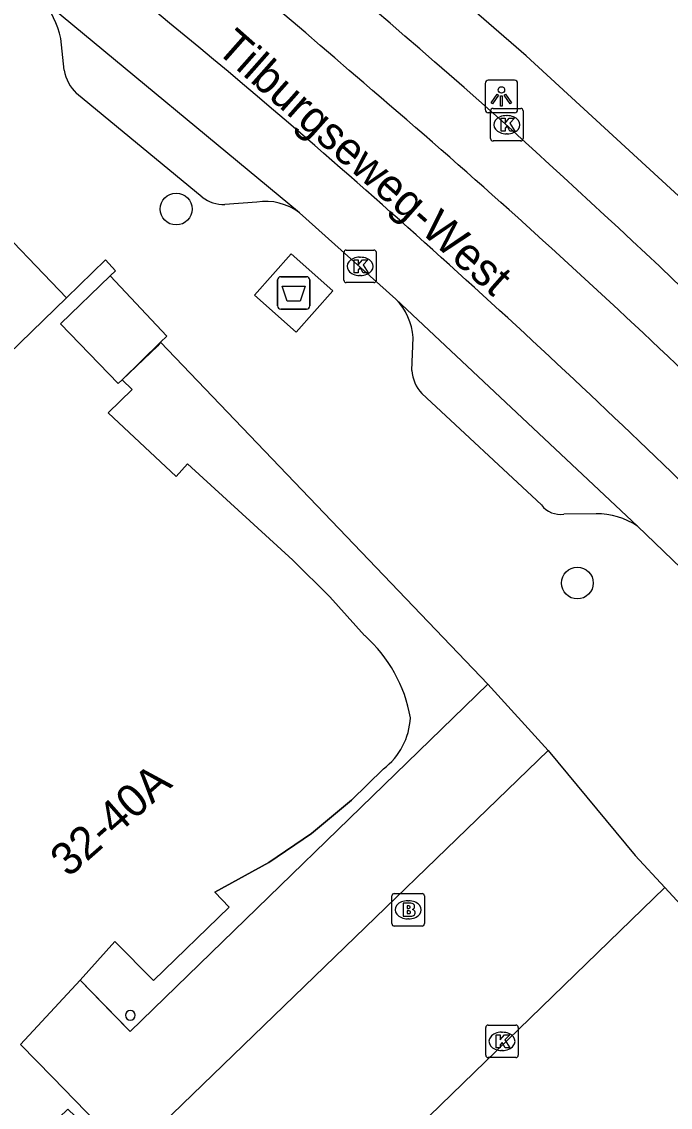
# Model space of a CAD drawing. Extents: x 157466 to 158888, y 383063 to 384677.
# Drawn here: x 158517.51 to 158537.46, y 384031.06 to 384064.43 of the extents above; entities that cross this region are included whole.
import ezdxf

# ---------------------------------------------------------------- set-up
doc = ezdxf.new("R2010")
doc.units = 0
for name, color, linetype in [('IMGEO_Afval_apart_plaats', 7, 'Continuous'), ('IMGEO_Boom', 7, 'Continuous'), ('IMGEO_Brandkraan', 7, 'Continuous'), ('IMGEO_Groenvoorziening', 7, 'Continuous'), ('IMGEO_Kolk', 7, 'Continuous'), ('IMGEO_Lichtpunt', 7, 'Continuous'), ('IMGEO_Openbare_ruimte_label', 7, 'Continuous'), ('IMGEO_Pand', 7, 'Continuous'), ('IMGEO_Pand_nummerreeks', 7, 'Continuous'), ('IMGEO_Pand_overbouw', 7, 'Continuous'), ('IMGEO_Rijbaan_lokaal_gesloten', 7, 'Continuous'), ('IMGEO_Rijbaan_lokaal_open', 7, 'Continuous'), ('IMGEO_Voetpad_gesloten', 7, 'Continuous'), ('IMGEO_Voetpad_open', 7, 'Continuous')]:
    doc.layers.add(name, color=color, linetype=linetype)

msp = doc.modelspace()

# ---------------------------------------------------------------- linework, layer by layer
at = {"layer": 'IMGEO_Afval_apart_plaats'}
for p, q in [((158525.379, 384055.694), (158525.379, 384056.494)), ((158525.379, 384056.494), (158525.379, 384055.694)), ((158525.479, 384056.594), (158526.269, 384056.594)), ((158526.269, 384056.594), (158525.479, 384056.594)), ((158526.369, 384056.494), (158526.369, 384055.694)), ((158526.369, 384055.694), (158526.369, 384056.494)), ((158526.269, 384055.594), (158525.479, 384055.594)), ((158525.479, 384055.594), (158526.269, 384055.594))]:
    msp.add_line(p, q, dxfattribs=at)
msp.add_lwpolyline([(158525.522, 384056.308), (158526.226, 384056.308), (158526.077, 384055.838), (158525.671, 384055.838), (158525.522, 384056.308)], dxfattribs=at)
for centre, start, end in [((158525.479, 384056.494), 90, 180), ((158525.479, 384056.494), 90, 180), ((158526.269, 384056.494), 0, 90), ((158526.269, 384056.494), 360, 90), ((158525.479, 384055.694), 180, 270), ((158525.479, 384055.694), 180, 270), ((158526.269, 384055.694), 270, 0), ((158526.269, 384055.694), 270, 0)]:
    msp.add_arc(centre, 0.1, start, end, dxfattribs=at)
at = {"layer": 'IMGEO_Boom'}
for centre in [(158522.26, 384058.675), (158534.597, 384047.177)]:
    msp.add_circle(centre, 0.489, dxfattribs=at)
at = {"layer": 'IMGEO_Brandkraan'}
for p, q in [((158528.893, 384036.704), (158528.893, 384037.556)), ((158528.968, 384037.63), (158529.82, 384037.63)), ((158529.894, 384037.556), (158529.894, 384036.704)), ((158529.381, 384037.41), (158529.406, 384037.41)), ((158529.404, 384036.85), (158529.379, 384036.85)), ((158529.82, 384036.63), (158528.968, 384036.63))]:
    msp.add_line(p, q, dxfattribs=at)
for points in [[(158528.893, 384036.704), (158528.893, 384037.556)], [(158528.968, 384037.63), (158529.82, 384037.63)], [(158529.894, 384037.556), (158529.894, 384036.704)], [(158529.241, 384037.33), (158529.241, 384036.93), (158529.454, 384036.93)], [(158529.472, 384037.33), (158529.241, 384037.33)], [(158529.42, 384037.249), (158529.366, 384037.249), (158529.366, 384037.173)], [(158529.366, 384037.173), (158529.419, 384037.173)], [(158529.428, 384037.097), (158529.366, 384037.097), (158529.366, 384037.016)], [(158529.366, 384037.016), (158529.428, 384037.016)], [(158529.82, 384036.63), (158528.968, 384036.63)]]:
    msp.add_lwpolyline(points, dxfattribs=at)
for centre, radius, start, end in [((158528.97, 384037.554), 0.0765, 91.552, 178.448), ((158528.97, 384037.554), 0.0765, 91.552, 178.448), ((158529.818, 384037.554), 0.0765, 1.552, 88.448), ((158529.818, 384037.554), 0.0765, 1.552, 88.448), ((158529.421, 384037.211), 0.0379, 267.8285, 90.9355), ((158529.476, 384037.185), 0.145, 59.4692, 91.5367), ((158529.501, 384037.232), 0.0922, 285.5137, 58.1501), ((158529.506, 384037.04), 0.105, 301.3115, 78.989), ((158529.429, 384037.056), 0.0404, 269.8759, 90.5077), ((158529.46, 384037.181), 0.251, 268.6676, 293.5347), ((158528.97, 384036.706), 0.0765, 181.552, 268.448), ((158528.97, 384036.706), 0.0765, 181.552, 268.448), ((158529.818, 384036.706), 0.0765, 271.552, 358.448), ((158529.818, 384036.706), 0.0765, 271.552, 358.448)]:
    msp.add_arc(centre, radius, start, end, dxfattribs=at)
for centre, major_axis, ratio, start_param, end_param in [((158529.38, 384037.13), (-0.387, 0.002), 0.722429, 4.712389, 7.853982), ((158529.405, 384037.13), (-0.39, 0.002), 0.717154, 1.570796, 4.712389)]:
    msp.add_ellipse(centre, major_axis=major_axis, ratio=ratio, start_param=start_param, end_param=end_param, dxfattribs=at)
at = {"layer": 'IMGEO_Groenvoorziening'}
msp.add_lwpolyline([(158551.528, 384045.626), (158538.859, 384058.021), (158533.027, 384063.389), (158529.268, 384066.645), (158522.395, 384072.228), (158511.515, 384080.453), (158494.218, 384093.204), (158455.356, 384121.801), (158428.22, 384141.7), (158422.88, 384145.74), (158424.687, 384148.49), (158423.136, 384149.491), (158418.748, 384152.605), (158413.731, 384155.141), (158389.592, 384163.137), (158358.24, 384173.5), (158351.823, 384177.109)], dxfattribs=at)
at = {"layer": 'IMGEO_Kolk'}
for p, q in [((158531.928, 384060.841), (158531.928, 384061.693)), ((158532.003, 384061.767), (158532.855, 384061.767)), ((158532.416, 384061.547), (158532.441, 384061.547)), ((158532.929, 384061.693), (158532.929, 384060.841)), ((158532.439, 384060.987), (158532.414, 384060.987)), ((158532.855, 384060.767), (158532.003, 384060.767)), ((158527.414, 384056.487), (158527.414, 384057.339)), ((158527.489, 384057.413), (158528.341, 384057.413)), ((158527.902, 384057.193), (158527.927, 384057.193)), ((158528.415, 384057.339), (158528.415, 384056.487)), ((158527.925, 384056.633), (158527.9, 384056.633)), ((158528.341, 384056.413), (158527.489, 384056.413)), ((158531.779, 384032.66), (158531.779, 384033.512)), ((158531.854, 384033.586), (158532.706, 384033.586)), ((158532.78, 384033.512), (158532.78, 384032.66)), ((158532.267, 384033.366), (158532.292, 384033.366)), ((158532.29, 384032.806), (158532.265, 384032.806)), ((158532.706, 384032.586), (158531.854, 384032.586))]:
    msp.add_line(p, q, dxfattribs=at)
for points in [[(158531.928, 384060.841), (158531.928, 384061.693)], [(158532.003, 384061.767), (158532.855, 384061.767)], [(158532.249, 384061.467), (158532.372, 384061.467), (158532.372, 384061.316), (158532.502, 384061.467), (158532.666, 384061.467), (158532.52, 384061.316), (158532.673, 384061.067), (158532.521, 384061.067), (158532.436, 384061.231), (158532.372, 384061.164), (158532.372, 384061.067), (158532.249, 384061.067), (158532.249, 384061.467)], [(158532.929, 384061.693), (158532.929, 384060.841)], [(158532.855, 384060.767), (158532.003, 384060.767)], [(158527.414, 384056.487), (158527.414, 384057.339)], [(158527.489, 384057.413), (158528.341, 384057.413)], [(158528.415, 384057.339), (158528.415, 384056.487)], [(158527.735, 384057.113), (158527.858, 384057.113), (158527.858, 384056.962), (158527.988, 384057.113), (158528.152, 384057.113), (158528.006, 384056.962), (158528.159, 384056.713), (158528.007, 384056.713), (158527.922, 384056.877), (158527.858, 384056.81), (158527.858, 384056.713), (158527.735, 384056.713), (158527.735, 384057.113)], [(158528.341, 384056.413), (158527.489, 384056.413)], [(158531.779, 384032.66), (158531.779, 384033.512)], [(158531.854, 384033.586), (158532.706, 384033.586)], [(158532.78, 384033.512), (158532.78, 384032.66)], [(158532.1, 384033.286), (158532.223, 384033.286), (158532.223, 384033.135), (158532.353, 384033.286), (158532.517, 384033.286), (158532.371, 384033.135), (158532.524, 384032.886), (158532.372, 384032.886), (158532.287, 384033.05), (158532.223, 384032.983), (158532.223, 384032.886), (158532.1, 384032.886), (158532.1, 384033.286)], [(158532.706, 384032.586), (158531.854, 384032.586)]]:
    msp.add_lwpolyline(points, dxfattribs=at)
for centre, start, end in [((158532.005, 384061.691), 91.552, 178.448), ((158532.005, 384061.691), 91.552, 178.448), ((158532.853, 384061.691), 1.552, 88.448), ((158532.853, 384061.691), 1.552, 88.448), ((158532.005, 384060.843), 181.552, 268.448), ((158532.005, 384060.843), 181.552, 268.448), ((158532.853, 384060.843), 271.552, 358.448), ((158532.853, 384060.843), 271.552, 358.448), ((158527.491, 384057.337), 91.552, 178.448), ((158527.491, 384057.337), 91.552, 178.448), ((158528.339, 384057.337), 1.552, 88.448), ((158528.339, 384057.337), 1.552, 88.448), ((158527.491, 384056.489), 181.552, 268.448), ((158527.491, 384056.489), 181.552, 268.448), ((158528.339, 384056.489), 271.552, 358.448), ((158528.339, 384056.489), 271.552, 358.448), ((158531.856, 384033.51), 91.552, 178.448), ((158531.856, 384033.51), 91.552, 178.448), ((158532.704, 384033.51), 1.552, 88.448), ((158532.704, 384033.51), 1.552, 88.448), ((158531.856, 384032.662), 181.552, 268.448), ((158531.856, 384032.662), 181.552, 268.448), ((158532.704, 384032.662), 271.552, 358.448), ((158532.704, 384032.662), 271.552, 358.448)]:
    msp.add_arc(centre, 0.0765, start, end, dxfattribs=at)
for centre, major_axis, ratio, start_param, end_param in [((158532.415, 384061.267), (-0.387, 0.002), 0.722429, 4.712389, 7.853982), ((158532.44, 384061.267), (-0.39, 0.002), 0.717154, 1.570796, 4.712389), ((158527.901, 384056.913), (-0.387, 0.002), 0.722429, 4.712389, 7.853982), ((158527.926, 384056.913), (-0.39, 0.002), 0.717154, 1.570796, 4.712389), ((158532.266, 384033.086), (-0.387, 0.002), 0.722429, 4.712389, 7.853982), ((158532.291, 384033.086), (-0.39, 0.002), 0.717154, 1.570796, 4.712389)]:
    msp.add_ellipse(centre, major_axis=major_axis, ratio=ratio, start_param=start_param, end_param=end_param, dxfattribs=at)
at = {"layer": 'IMGEO_Lichtpunt'}
for p, q in [((158531.762, 384062.539), (158531.762, 384061.732)), ((158531.762, 384062.539), (158531.762, 384061.732)), ((158532.664, 384062.634), (158531.856, 384062.634)), ((158532.664, 384062.634), (158531.856, 384062.634)), ((158532.758, 384061.732), (158532.758, 384062.539)), ((158532.758, 384061.732), (158532.758, 384062.539)), ((158531.856, 384061.638), (158532.664, 384061.638)), ((158531.856, 384061.638), (158532.664, 384061.638))]:
    msp.add_line(p, q, dxfattribs=at)
for points in [[(158532.136, 384062.203), (158532.175, 384062.175), (158531.987, 384061.913), (158531.949, 384061.94), (158532.136, 384062.203)], [(158532.238, 384062.155), (158532.285, 384062.155), (158532.285, 384061.833), (158532.238, 384061.833), (158532.238, 384062.155)], [(158532.348, 384062.175), (158532.386, 384062.202), (158532.573, 384061.94), (158532.534, 384061.912), (158532.348, 384062.175)]]:
    msp.add_lwpolyline(points, dxfattribs=at)
msp.add_circle((158532.261, 384062.337), 0.0994, dxfattribs=at)
for centre, start, end in [((158531.856, 384062.539), 90, 180), ((158531.856, 384062.539), 90, 180), ((158532.664, 384062.539), 0, 90), ((158532.664, 384062.539), 0, 90), ((158531.856, 384061.732), 180, 270), ((158531.856, 384061.732), 180, 270), ((158532.664, 384061.732), 270, 0), ((158532.664, 384061.732), 270, 360)]:
    msp.add_arc(centre, 0.0946, start, end, dxfattribs=at)
at = {"layer": 'IMGEO_Pand'}
for points in [[(158518.888, 384055.95), (158520.089, 384057.115), (158520.389, 384056.78), (158520.226, 384056.622)], [(158520.602, 384053.427), (158520.473, 384053.309), (158518.706, 384055.146), (158520.226, 384056.622)], [(158513.462, 384050.096), (158513.154, 384050.389), (158518.888, 384055.95)], [(158528.056, 384045.561), (158526.988, 384046.756), (158525.844, 384047.877), (158522.61, 384050.839), (158522.261, 384050.457), (158520.171, 384052.409), (158520.905, 384053.125), (158520.602, 384053.427)], [(158519.31, 384034.963), (158520.376, 384036.156), (158521.563, 384034.954), (158523.894, 384037.213), (158523.449, 384037.673), (158525.109, 384038.583), (158526.425, 384039.48), (158527.652, 384040.505), (158528.637, 384041.463)], [(158517.477, 384032.987), (158519.31, 384034.963)], [(158515.023, 384026.648), (158516.618, 384028.191), (158516.325, 384028.513), (158518.925, 384030.996), (158519.617, 384030.346), (158519.829, 384030.572), (158518.454, 384031.982), (158517.477, 384032.987)]]:
    msp.add_lwpolyline(points, dxfattribs=at)
for centre, radius, start, end in [((158525.133, 384042.277), 4.397, 9.9047, 48.3276), ((158527.351, 384043.143), 2.116, 307.4271, 357.0167), ((158520.851, 384033.887), 0.15, 0, 180), ((158520.851, 384033.887), 0.15, 180, 360)]:
    msp.add_arc(centre, radius, start, end, dxfattribs=at)
at = {"layer": 'IMGEO_Pand_overbouw'}
for points in [[(158528.637, 384041.463), (158527.652, 384040.505), (158526.425, 384039.48), (158525.109, 384038.583), (158523.449, 384037.673), (158523.894, 384037.213), (158521.563, 384034.954), (158520.376, 384036.156), (158519.31, 384034.963), (158520.84, 384033.386), (158531.847, 384044.064), (158521.781, 384054.581), (158520.602, 384053.427)], [(158520.602, 384053.427), (158520.905, 384053.125), (158520.171, 384052.409), (158522.261, 384050.457), (158522.61, 384050.839), (158525.844, 384047.877), (158526.988, 384046.756), (158528.056, 384045.561)]]:
    msp.add_lwpolyline(points, dxfattribs=at)
for centre, radius, start, end in [((158525.133, 384042.277), 4.397, 9.9047, 48.3276), ((158527.351, 384043.143), 2.116, 307.4271, 357.0167), ((158520.851, 384033.887), 0.15, 0, 180), ((158520.851, 384033.887), 0.15, 180, 360)]:
    msp.add_arc(centre, radius, start, end, dxfattribs=at)
at = {"layer": 'IMGEO_Rijbaan_lokaal_gesloten'}
for points in [[(158526.048, 384058.561), (158518.133, 384065.124)], [(158529.018, 384055.908), (158526.048, 384058.561)], [(158529.018, 384055.908), (158536.442, 384048.923)], [(158538.053, 384047.375), (158536.442, 384048.923)]]:
    msp.add_lwpolyline(points, dxfattribs=at)
for centre, radius, start, end in [((158387.218, 383900.853), 214.415, 48.95003, 53.98679), ((158388.527, 383900.388), 215.829, 48.17125, 53.29009), ((158390.003, 383903.324), 208.283, 49.04524, 54.19116), ((158379.914, 383888.299), 228.695, 44.03476, 49.63545), ((158312.417, 383818.25), 327.798, 44.61274, 47.83306), ((158344.985, 383851.348), 277.044, 44.48145, 49.0596)]:
    msp.add_arc(centre, radius, start, end, dxfattribs=at)
at = {"layer": 'IMGEO_Rijbaan_lokaal_open'}
for points in [[(158533.696, 384042.033), (158464.324, 383974.956), (158437.749, 383949.15)], [(158533.696, 384042.033), (158536.378, 384038.797), (158537.288, 384037.811)], [(158537.288, 384037.811), (158522.454, 384023.431)]]:
    msp.add_lwpolyline(points, dxfattribs=at)
at = {"layer": 'IMGEO_Voetpad_gesloten'}
for points in [[(158525.795, 384057.296), (158527.076, 384056.162), (158525.953, 384054.893), (158524.672, 384056.026), (158525.795, 384057.296)], [(158520.226, 384056.622), (158521.968, 384054.77), (158521.781, 384054.581)], [(158521.781, 384054.581), (158521.693, 384054.465), (158520.602, 384053.427)]]:
    msp.add_lwpolyline(points, dxfattribs=at)
at = {"layer": 'IMGEO_Voetpad_open'}
for points in [[(158518.819, 384062.94), (158518.717, 384063.923)], [(158523.064, 384059.041), (158519.196, 384062.231)], [(158524.741, 384058.89), (158523.758, 384058.813)], [(158516.301, 384058.628), (158518.888, 384055.95)], [(158521.781, 384054.581), (158531.847, 384044.064)], [(158529.511, 384053.714), (158529.547, 384054.723)], [(158533.493, 384049.578), (158529.816, 384053.002)], [(158535.172, 384049.302), (158534.182, 384049.298)], [(158519.31, 384034.963), (158520.282, 384033.961), (158520.84, 384033.386), (158531.847, 384044.064)], [(158531.847, 384044.064), (158533.696, 384042.033)], [(158537.288, 384037.811), (158538.148, 384036.879), (158539.258, 384035.623), (158540.68, 384034.133)]]:
    msp.add_lwpolyline(points, dxfattribs=at)
for centre, radius, start, end in [((158515.733, 384063.214), 3.067, 13.3575, 38.5063), ((158520.035, 384063.132), 1.231, 188.9635, 227.0388), ((158523.73, 384059.899), 1.086, 232.1656, 271.4606), ((158525.006, 384057.181), 1.73, 52.9419, 98.8), ((158527.687, 384054.603), 1.863, 3.6798, 44.4335), ((158530.665, 384053.787), 1.157, 183.6253, 222.7524), ((158534.064, 384049.995), 0.707, 216.1599, 279.6079), ((158535.21, 384047.113), 2.19, 55.768, 90.9992)]:
    msp.add_arc(centre, radius, start, end, dxfattribs=at)

# ---------------------------------------------------------------- texts
at = {"layer": 'IMGEO_Openbare_ruimte_label'}
msp.add_text('Tilburgseweg-West', height=1, rotation=318.4854, dxfattribs=at).set_placement((158523.447, 384063.543))
at = {"layer": 'IMGEO_Pand_nummerreeks'}
msp.add_text('32-40A', height=1, rotation=41.3561, dxfattribs=at).set_placement((158518.947, 384038.103))

doc.saveas('drawing.dxf')
